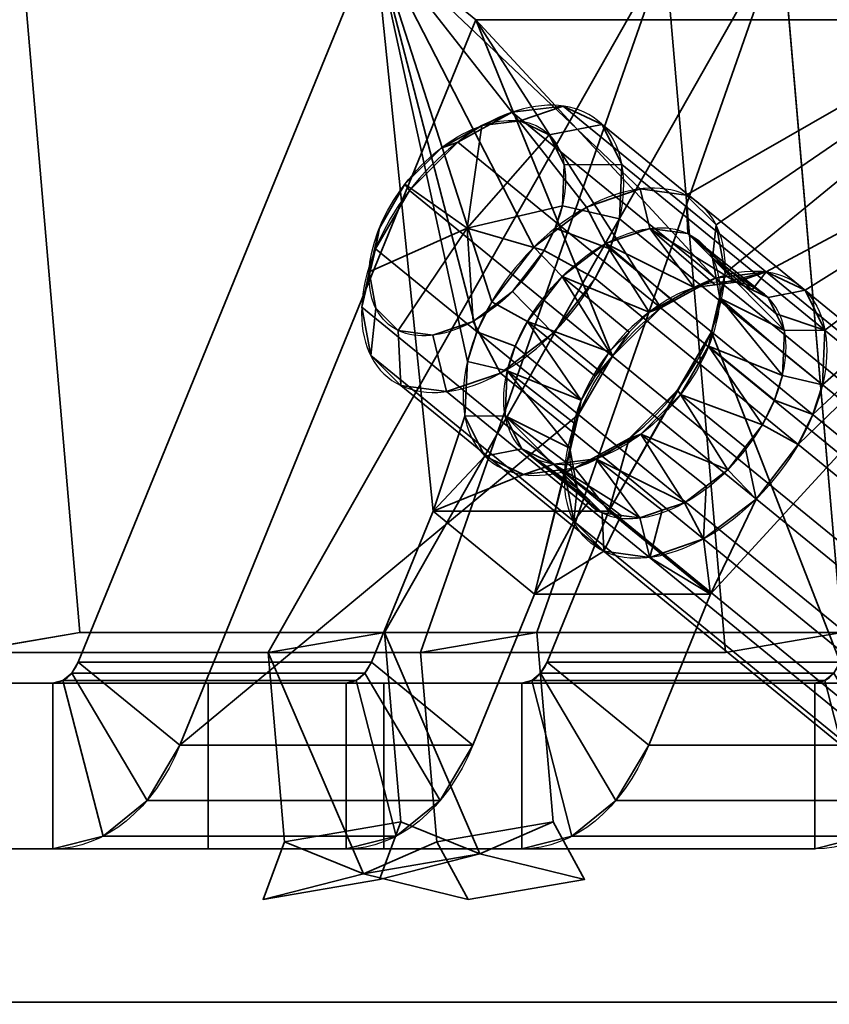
# Model space of a CAD drawing. Header units: millimetres. Extents: x -603 to 3703, y -120 to 193.
# Tile 268 of 656: x 442 to 452, y 174 to 186. Entities that reach past the tile are written whole.
import ezdxf

# ---------------------------------------------------------------- set-up
doc = ezdxf.new("R2010")
doc.units = ezdxf.units.MM
doc.layers.add('151', color=7, linetype='Continuous', true_color=0xffffff)

# ---------------------------------------------------------------- blocks, each defined once
blk = doc.blocks.new('UG_SURFACE_015')
at = {"layer": '151', "color": 252, "linetype": 'Continuous', "lineweight": 35}
for points in [[(446.514, 187.3, 2026.11), (442.941, 178.55, 2029.682), (446.477, 178.55, 2033.217), (447.221, 180.372, 2032.474)], [(442.941, 178.55, 2029.682), (446.514, 187.3, 2026.11), (447.738, 186.3, 2024.885), (444.166, 177.55, 2028.457)], [(446.514, 187.3, 2026.11), (447.635, 182.177, 2031.414), (447.751, 182.537, 2031.236)], [(447.751, 182.537, 2031.236), (447.929, 182.897, 2031.12), (446.514, 187.3, 2026.11)], [(446.514, 187.3, 2026.11), (449.071, 184.037, 2031.331), (449.721, 184.259, 2031.799)], [(446.514, 187.3, 2026.11), (447.221, 180.372, 2032.474), (447.605, 181.519, 2031.922), (447.635, 182.177, 2031.414)], [(449.721, 184.259, 2031.799), (450.275, 184.184, 2032.415), (455.706, 187.3, 2035.302), (446.514, 187.3, 2026.11)], [(446.514, 187.3, 2026.11), (448.437, 183.555, 2031.091), (449.071, 184.037, 2031.331)], [(447.929, 182.897, 2031.12), (448.437, 183.555, 2031.091), (446.514, 187.3, 2026.11)], [(456.931, 186.3, 2034.077), (447.738, 186.3, 2024.885), (446.514, 187.3, 2026.11), (455.706, 187.3, 2035.302)], [(450.275, 184.184, 2032.415), (450.637, 183.824, 2033.071), (455.706, 187.3, 2035.302)], [(450.745, 183.241, 2033.655), (450.579, 182.537, 2034.065), (452.134, 178.55, 2038.874), (455.706, 187.3, 2035.302)], [(455.706, 187.3, 2035.302), (450.637, 183.824, 2033.071), (450.745, 183.241, 2033.655)], [(449.386, 182.241, 2029.846), (448.976, 181.537, 2030.011), (444.166, 177.55, 2028.457), (447.738, 186.3, 2024.885)], [(447.738, 186.3, 2024.885), (449.969, 182.824, 2029.954), (449.386, 182.241, 2029.846)], [(447.738, 186.3, 2024.885), (450.625, 183.184, 2030.316), (449.969, 182.824, 2029.954)], [(451.241, 183.259, 2030.87), (450.625, 183.184, 2030.316), (447.738, 186.3, 2024.885), (456.931, 186.3, 2034.077)], [(456.931, 186.3, 2034.077), (453.359, 177.55, 2037.65), (449.823, 177.55, 2034.114), (450.567, 179.372, 2033.37)], [(456.931, 186.3, 2034.077), (450.567, 179.372, 2033.37), (451.118, 180.519, 2032.985), (451.626, 181.177, 2032.956)], [(456.931, 186.3, 2034.077), (451.709, 183.037, 2031.52), (451.241, 183.259, 2030.87)], [(456.931, 186.3, 2034.077), (451.626, 181.177, 2032.956), (451.804, 181.537, 2032.84)], [(456.931, 186.3, 2034.077), (451.95, 182.555, 2032.154), (451.709, 183.037, 2031.52)], [(451.804, 181.537, 2032.84), (451.92, 181.897, 2032.662), (456.931, 186.3, 2034.077)], [(451.92, 181.897, 2032.662), (451.95, 182.555, 2032.154), (456.931, 186.3, 2034.077)], [(449.301, 183.599, 2031.348), (449.838, 183.783, 2031.734), (449.721, 184.259, 2031.799), (449.071, 184.037, 2031.331)], [(449.838, 183.783, 2031.734), (450.295, 183.721, 2032.242), (450.275, 184.184, 2032.415), (449.721, 184.259, 2031.799)], [(450.295, 183.721, 2032.242), (450.594, 183.424, 2032.783), (450.637, 183.824, 2033.071), (450.275, 184.184, 2032.415)], [(448.779, 183.202, 2031.149), (449.301, 183.599, 2031.348), (449.071, 184.037, 2031.331), (448.437, 183.555, 2031.091)], [(449.838, 183.783, 2031.734), (449.301, 183.599, 2031.348), (450.37, 183.071, 2030.725)], [(450.295, 183.721, 2032.242), (449.838, 183.783, 2031.734), (450.878, 183.133, 2031.182)], [(449.838, 183.783, 2031.734), (450.624, 183.102, 2030.953), (450.878, 183.133, 2031.182)], [(450.37, 183.071, 2030.725), (450.624, 183.102, 2030.953), (449.838, 183.783, 2031.734)], [(450.594, 183.424, 2032.783), (450.295, 183.721, 2032.242), (451.264, 182.949, 2031.718)], [(450.295, 183.721, 2032.242), (451.071, 183.041, 2031.45), (451.264, 182.949, 2031.718)], [(450.878, 183.133, 2031.182), (451.071, 183.041, 2031.45), (450.295, 183.721, 2032.242)], [(450.594, 183.424, 2032.783), (450.683, 182.943, 2033.265), (450.745, 183.241, 2033.655), (450.637, 183.824, 2033.071)], [(449.829, 182.774, 2030.426), (449.301, 183.599, 2031.348), (448.779, 183.202, 2031.149)], [(449.301, 183.599, 2031.348), (450.099, 182.922, 2030.575), (450.37, 183.071, 2030.725)], [(449.829, 182.774, 2030.426), (450.099, 182.922, 2030.575), (449.301, 183.599, 2031.348)], [(448.36, 182.659, 2031.174), (448.779, 183.202, 2031.149), (448.437, 183.555, 2031.091), (447.929, 182.897, 2031.12)], [(450.683, 182.943, 2033.265), (450.594, 183.424, 2032.783), (451.462, 182.552, 2032.241)], [(450.594, 183.424, 2032.783), (451.363, 182.751, 2031.98), (451.462, 182.552, 2032.241)], [(451.264, 182.949, 2031.718), (451.363, 182.751, 2031.98), (450.594, 183.424, 2032.783)], [(450.624, 183.102, 2030.953), (450.37, 183.071, 2030.725), (450.625, 183.184, 2030.316), (451.241, 183.259, 2030.87)], [(450.683, 182.943, 2033.265), (450.546, 182.362, 2033.603), (450.579, 182.537, 2034.065), (450.745, 183.241, 2033.655)], [(451.241, 183.259, 2030.87), (450.878, 183.133, 2031.182), (450.624, 183.102, 2030.953)], [(451.071, 183.041, 2031.45), (450.878, 183.133, 2031.182), (451.241, 183.259, 2030.87)], [(451.241, 183.259, 2030.87), (451.709, 183.037, 2031.52), (451.264, 182.949, 2031.718), (451.071, 183.041, 2031.45)], [(449.347, 182.293, 2030.337), (448.779, 183.202, 2031.149), (448.36, 182.659, 2031.174)], [(448.779, 183.202, 2031.149), (449.588, 182.533, 2030.381), (449.829, 182.774, 2030.426)], [(449.347, 182.293, 2030.337), (449.588, 182.533, 2030.381), (448.779, 183.202, 2031.149)], [(449.969, 182.824, 2029.954), (450.625, 183.184, 2030.316), (450.37, 183.071, 2030.725), (450.099, 182.922, 2030.575)], [(451.363, 182.751, 2031.98), (451.264, 182.949, 2031.718), (451.709, 183.037, 2031.52), (451.95, 182.555, 2032.154)], [(448.213, 182.362, 2031.269), (448.36, 182.659, 2031.174), (447.929, 182.897, 2031.12), (447.751, 182.537, 2031.236)], [(450.099, 182.922, 2030.575), (449.829, 182.774, 2030.426), (449.969, 182.824, 2029.954)], [(450.546, 182.362, 2033.603), (450.683, 182.943, 2033.265), (451.438, 182.009, 2032.66)], [(450.683, 182.943, 2033.265), (451.45, 182.28, 2032.45), (451.438, 182.009, 2032.66)], [(451.462, 182.552, 2032.241), (451.45, 182.28, 2032.45), (450.683, 182.943, 2033.265)], [(449.386, 182.241, 2029.846), (449.969, 182.824, 2029.954), (449.829, 182.774, 2030.426), (449.588, 182.533, 2030.381)], [(448.36, 182.659, 2031.174), (448.213, 182.362, 2031.269), (449.009, 181.712, 2030.473)], [(448.36, 182.659, 2031.174), (449.178, 182.002, 2030.405), (449.347, 182.293, 2030.337)], [(449.009, 181.712, 2030.473), (449.178, 182.002, 2030.405), (448.36, 182.659, 2031.174)], [(451.95, 182.555, 2032.154), (451.462, 182.552, 2032.241), (451.363, 182.751, 2031.98)], [(447.751, 182.537, 2031.236), (447.635, 182.177, 2031.414), (448.117, 182.065, 2031.416), (448.213, 182.362, 2031.269)], [(449.342, 180.372, 2034.595), (448.598, 178.55, 2035.339), (452.134, 178.55, 2038.874), (450.579, 182.537, 2034.065)], [(449.342, 180.372, 2034.595), (450.579, 182.537, 2034.065), (450.17, 181.832, 2034.23)], [(449.588, 182.533, 2030.381), (449.347, 182.293, 2030.337), (449.386, 182.241, 2029.846)], [(450.546, 182.362, 2033.603), (450.208, 181.781, 2033.739), (450.17, 181.832, 2034.23), (450.579, 182.537, 2034.065)], [(451.45, 182.28, 2032.45), (451.462, 182.552, 2032.241), (451.95, 182.555, 2032.154), (451.92, 181.897, 2032.662)], [(449.009, 181.712, 2030.473), (448.213, 182.362, 2031.269), (448.117, 182.065, 2031.416)], [(449.386, 182.241, 2029.846), (449.347, 182.293, 2030.337), (449.178, 182.002, 2030.405)], [(451.196, 181.415, 2032.902), (450.208, 181.781, 2033.739), (450.546, 182.362, 2033.603)], [(450.546, 182.362, 2033.603), (451.342, 181.712, 2032.807), (451.196, 181.415, 2032.902)], [(451.438, 182.009, 2032.66), (451.342, 181.712, 2032.807), (450.546, 182.362, 2033.603)], [(448.093, 181.522, 2031.835), (448.117, 182.065, 2031.416), (447.635, 182.177, 2031.414), (447.605, 181.519, 2031.922)], [(449.178, 182.002, 2030.405), (449.009, 181.712, 2030.473), (448.976, 181.537, 2030.011), (449.386, 182.241, 2029.846)], [(451.92, 181.897, 2032.662), (451.438, 182.009, 2032.66), (451.45, 182.28, 2032.45)], [(448.873, 181.131, 2030.812), (448.117, 182.065, 2031.416), (448.093, 181.522, 2031.835)], [(448.117, 182.065, 2031.416), (448.941, 181.421, 2030.643), (449.009, 181.712, 2030.473)], [(448.873, 181.131, 2030.812), (448.941, 181.421, 2030.643), (448.117, 182.065, 2031.416)], [(451.342, 181.712, 2032.807), (451.438, 182.009, 2032.66), (451.92, 181.897, 2032.662), (451.804, 181.537, 2032.84)], [(450.17, 181.832, 2034.23), (449.586, 181.25, 2034.122), (449.342, 180.372, 2034.595)], [(450.208, 181.781, 2033.739), (449.727, 181.3, 2033.65), (449.586, 181.25, 2034.122), (450.17, 181.832, 2034.23)], [(448.81, 180.832, 2030.421), (448.976, 181.537, 2030.011), (449.009, 181.712, 2030.473), (448.941, 181.421, 2030.643)], [(449.727, 181.3, 2033.65), (450.208, 181.781, 2033.739), (450.777, 180.872, 2032.927)], [(450.208, 181.781, 2033.739), (450.986, 181.143, 2032.915), (450.777, 180.872, 2032.927)], [(451.196, 181.415, 2032.902), (450.986, 181.143, 2032.915), (450.208, 181.781, 2033.739)], [(451.804, 181.537, 2032.84), (451.626, 181.177, 2032.956), (451.196, 181.415, 2032.902), (451.342, 181.712, 2032.807)], [(448.445, 179.372, 2031.249), (447.702, 177.55, 2031.993), (444.166, 177.55, 2028.457), (448.976, 181.537, 2030.011)], [(447.846, 181.037, 2032.556), (447.605, 181.519, 2031.922), (447.221, 180.372, 2032.474)], [(448.291, 181.124, 2032.358), (448.093, 181.522, 2031.835), (447.605, 181.519, 2031.922), (447.846, 181.037, 2032.556)], [(448.093, 181.522, 2031.835), (448.291, 181.124, 2032.358), (448.961, 180.65, 2031.293)], [(448.093, 181.522, 2031.835), (448.917, 180.89, 2031.052), (448.873, 181.131, 2030.812)], [(448.961, 180.65, 2031.293), (448.917, 180.89, 2031.052), (448.093, 181.522, 2031.835)], [(448.445, 179.372, 2031.249), (448.976, 181.537, 2030.011), (448.81, 180.832, 2030.421)], [(448.941, 181.421, 2030.643), (448.873, 181.131, 2030.812), (448.81, 180.832, 2030.421)], [(450.986, 181.143, 2032.915), (451.196, 181.415, 2032.902), (451.626, 181.177, 2032.956), (451.118, 180.519, 2032.985)], [(449.727, 181.3, 2033.65), (449.185, 181.003, 2033.351), (448.93, 180.89, 2033.76), (449.586, 181.25, 2034.122)], [(449.342, 180.372, 2034.595), (449.586, 181.25, 2034.122), (448.93, 180.89, 2033.76)], [(450.254, 180.474, 2032.729), (449.185, 181.003, 2033.351), (449.727, 181.3, 2033.65)], [(449.727, 181.3, 2033.65), (450.515, 180.673, 2032.828), (450.254, 180.474, 2032.729)], [(450.777, 180.872, 2032.927), (450.515, 180.673, 2032.828), (449.727, 181.3, 2033.65)], [(448.677, 180.941, 2032.894), (448.291, 181.124, 2032.358), (447.846, 181.037, 2032.556), (448.314, 180.814, 2033.206)], [(448.291, 181.124, 2032.358), (448.677, 180.941, 2032.894), (449.26, 180.353, 2031.834)], [(448.291, 181.124, 2032.358), (449.111, 180.501, 2031.564), (448.961, 180.65, 2031.293)], [(449.26, 180.353, 2031.834), (449.111, 180.501, 2031.564), (448.291, 181.124, 2032.358)], [(448.81, 180.832, 2030.421), (448.873, 181.131, 2030.812), (448.917, 180.89, 2031.052)], [(451.118, 180.519, 2032.985), (450.777, 180.872, 2032.927), (450.986, 181.143, 2032.915)], [(447.221, 180.372, 2032.474), (448.314, 180.814, 2033.206), (447.846, 181.037, 2032.556)], [(449.185, 181.003, 2033.351), (448.677, 180.941, 2032.894), (448.314, 180.814, 2033.206), (448.93, 180.89, 2033.76)], [(449.717, 180.291, 2032.342), (448.677, 180.941, 2032.894), (449.185, 181.003, 2033.351)], [(449.185, 181.003, 2033.351), (449.986, 180.383, 2032.535), (449.717, 180.291, 2032.342)], [(450.254, 180.474, 2032.729), (449.986, 180.383, 2032.535), (449.185, 181.003, 2033.351)], [(448.93, 180.89, 2033.76), (448.314, 180.814, 2033.206), (447.221, 180.372, 2032.474), (449.342, 180.372, 2034.595)], [(448.677, 180.941, 2032.894), (449.489, 180.322, 2032.088), (449.26, 180.353, 2031.834)], [(449.717, 180.291, 2032.342), (449.489, 180.322, 2032.088), (448.677, 180.941, 2032.894)], [(448.917, 180.89, 2031.052), (448.961, 180.65, 2031.293), (448.918, 180.25, 2031.005), (448.81, 180.832, 2030.421)], [(450.515, 180.673, 2032.828), (450.777, 180.872, 2032.927), (451.118, 180.519, 2032.985), (450.485, 180.037, 2032.745)], [(448.81, 180.832, 2030.421), (448.918, 180.25, 2031.005), (448.445, 179.372, 2031.249)], [(448.918, 180.25, 2031.005), (448.961, 180.65, 2031.293), (449.111, 180.501, 2031.564)], [(450.485, 180.037, 2032.745), (450.254, 180.474, 2032.729), (450.515, 180.673, 2032.828)], [(449.111, 180.501, 2031.564), (449.26, 180.353, 2031.834), (449.28, 179.89, 2031.661), (448.918, 180.25, 2031.005)], [(450.567, 179.372, 2033.37), (450.485, 180.037, 2032.745), (451.118, 180.519, 2032.985)], [(449.835, 179.814, 2032.277), (449.717, 180.291, 2032.342), (449.986, 180.383, 2032.535)], [(449.986, 180.383, 2032.535), (450.254, 180.474, 2032.729), (450.485, 180.037, 2032.745), (449.835, 179.814, 2032.277)], [(447.702, 177.55, 2031.993), (448.445, 179.372, 2031.249), (447.221, 180.372, 2032.474), (446.477, 178.55, 2033.217)], [(449.342, 180.372, 2034.595), (447.221, 180.372, 2032.474), (448.445, 179.372, 2031.249), (450.567, 179.372, 2033.37)], [(448.598, 178.55, 2035.339), (449.342, 180.372, 2034.595), (450.567, 179.372, 2033.37), (449.823, 177.55, 2034.114)], [(449.28, 179.89, 2031.661), (449.26, 180.353, 2031.834), (449.489, 180.322, 2032.088)], [(449.489, 180.322, 2032.088), (449.717, 180.291, 2032.342), (449.835, 179.814, 2032.277), (449.28, 179.89, 2031.661)], [(448.918, 180.25, 2031.005), (449.28, 179.89, 2031.661), (448.445, 179.372, 2031.249)], [(449.835, 179.814, 2032.277), (450.485, 180.037, 2032.745), (450.567, 179.372, 2033.37)], [(450.567, 179.372, 2033.37), (448.445, 179.372, 2031.249), (449.28, 179.89, 2031.661), (449.835, 179.814, 2032.277)], [(446.477, 178.55, 2033.217), (442.941, 178.55, 2029.682), (442.863, 178.417, 2029.761), (446.398, 178.417, 2033.296)], [(444.166, 177.55, 2028.457), (443.772, 176.885, 2028.852), (442.863, 178.417, 2029.761), (442.941, 178.55, 2029.682)], [(446.477, 178.55, 2033.217), (446.398, 178.417, 2033.296), (447.307, 176.885, 2032.387), (447.702, 177.55, 2031.993)], [(452.134, 178.55, 2038.874), (448.598, 178.55, 2035.339), (448.519, 178.417, 2035.418), (452.055, 178.417, 2038.953)], [(449.823, 177.55, 2034.114), (449.428, 176.885, 2034.509), (448.519, 178.417, 2035.418), (448.598, 178.55, 2035.339)], [(446.398, 178.417, 2033.296), (442.863, 178.417, 2029.761), (442.756, 178.33, 2029.867), (446.292, 178.33, 2033.403)], [(442.756, 178.33, 2029.867), (442.863, 178.417, 2029.761), (443.772, 176.885, 2028.852), (443.24, 176.451, 2029.383)], [(446.398, 178.417, 2033.296), (446.292, 178.33, 2033.403), (446.775, 176.451, 2032.919), (447.307, 176.885, 2032.387)], [(452.055, 178.417, 2038.953), (448.519, 178.417, 2035.418), (448.413, 178.33, 2035.524), (451.949, 178.33, 2039.06)], [(449.428, 176.885, 2034.509), (448.897, 176.451, 2035.04), (448.413, 178.33, 2035.524), (448.519, 178.417, 2035.418)], [(452.055, 178.417, 2038.953), (451.949, 178.33, 2039.06), (452.432, 176.451, 2038.576), (452.964, 176.885, 2038.044)], [(446.628, 178.3, 2037.309), (444.507, 178.3, 2035.188), (422.636, 178.3, 2049.987), (431.828, 178.3, 2059.18)], [(444.507, 178.3, 2035.188), (446.171, 178.3, 2033.524), (442.635, 178.3, 2029.988), (422.636, 178.3, 2049.987)], [(442.635, 176.3, 2029.988), (422.636, 176.3, 2049.987), (422.636, 178.3, 2049.987), (442.635, 178.3, 2029.988)], [(431.828, 178.3, 2059.18), (451.828, 178.3, 2039.181), (448.292, 178.3, 2035.645), (446.628, 178.3, 2037.309)], [(451.828, 178.3, 2039.181), (431.828, 178.3, 2059.18), (431.828, 176.3, 2059.18), (451.828, 176.3, 2039.181)], [(446.292, 178.33, 2033.403), (442.756, 178.33, 2029.867), (442.635, 178.3, 2029.988), (446.171, 178.3, 2033.524)], [(442.635, 178.3, 2029.988), (442.756, 178.33, 2029.867), (443.24, 176.451, 2029.383), (442.635, 176.3, 2029.988)], [(446.171, 178.3, 2033.524), (444.507, 178.3, 2035.188), (444.507, 176.3, 2035.188), (446.171, 176.3, 2033.524)], [(446.628, 176.3, 2037.309), (444.507, 176.3, 2035.188), (444.507, 178.3, 2035.188), (446.628, 178.3, 2037.309)], [(446.171, 176.3, 2033.524), (446.775, 176.451, 2032.919), (446.292, 178.33, 2033.403), (446.171, 178.3, 2033.524)], [(448.292, 176.3, 2035.645), (446.628, 176.3, 2037.309), (446.628, 178.3, 2037.309), (448.292, 178.3, 2035.645)], [(451.949, 178.33, 2039.06), (448.413, 178.33, 2035.524), (448.292, 178.3, 2035.645), (451.828, 178.3, 2039.181)], [(448.292, 178.3, 2035.645), (448.413, 178.33, 2035.524), (448.897, 176.451, 2035.04), (448.292, 176.3, 2035.645)], [(451.828, 176.3, 2039.181), (452.432, 176.451, 2038.576), (451.949, 178.33, 2039.06), (451.828, 178.3, 2039.181)], [(447.307, 176.885, 2032.387), (443.772, 176.885, 2028.852), (444.166, 177.55, 2028.457), (447.702, 177.55, 2031.993)], [(452.964, 176.885, 2038.044), (449.428, 176.885, 2034.509), (449.823, 177.55, 2034.114), (453.359, 177.55, 2037.65)], [(446.775, 176.451, 2032.919), (443.24, 176.451, 2029.383), (443.772, 176.885, 2028.852), (447.307, 176.885, 2032.387)], [(452.432, 176.451, 2038.576), (448.897, 176.451, 2035.04), (449.428, 176.885, 2034.509), (452.964, 176.885, 2038.044)], [(446.171, 176.3, 2033.524), (442.635, 176.3, 2029.988), (443.24, 176.451, 2029.383), (446.775, 176.451, 2032.919)], [(451.828, 176.3, 2039.181), (448.292, 176.3, 2035.645), (448.897, 176.451, 2035.04), (452.432, 176.451, 2038.576)], [(431.828, 176.3, 2059.18), (422.636, 176.3, 2049.987), (444.507, 176.3, 2035.188), (446.628, 176.3, 2037.309)], [(422.636, 176.3, 2049.987), (442.635, 176.3, 2029.988), (446.171, 176.3, 2033.524), (444.507, 176.3, 2035.188)], [(446.628, 176.3, 2037.309), (448.292, 176.3, 2035.645), (451.828, 176.3, 2039.181), (431.828, 176.3, 2059.18)]]:
    blk.add_3dface(points, dxfattribs=at)
blk = doc.blocks.new('UG_SURFACE_016')
at = {"layer": '151', "color": 252, "linetype": 'Continuous', "lineweight": 35}
for points in [[(442.959, 178.91, 2029.664), (441.555, 178.668, 2031.068), (440.83, 187.106, 2031.794), (442.234, 187.348, 2030.39)], [(446.636, 178.91, 2033.341), (442.959, 178.91, 2029.664), (442.234, 187.348, 2030.39), (451.426, 187.348, 2039.582)], [(448.475, 178.91, 2035.179), (446.636, 178.91, 2033.341), (451.426, 187.348, 2039.582)], [(451.426, 187.348, 2039.582), (452.152, 178.91, 2038.857), (448.475, 178.91, 2035.179)], [(451.426, 187.348, 2039.582), (450.022, 187.106, 2040.986), (450.748, 178.668, 2040.26), (452.152, 178.91, 2038.857)], [(450.022, 187.106, 2040.986), (440.83, 187.106, 2031.794), (441.555, 178.668, 2031.068), (445.232, 178.668, 2034.745)], [(450.022, 187.106, 2040.986), (445.232, 178.668, 2034.745), (447.071, 178.668, 2036.583)], [(447.071, 178.668, 2036.583), (450.748, 178.668, 2040.26), (450.022, 187.106, 2040.986)], [(445.232, 178.668, 2034.745), (441.555, 178.668, 2031.068), (442.959, 178.91, 2029.664), (446.636, 178.91, 2033.341)], [(446.833, 176.627, 2033.145), (445.429, 176.385, 2034.549), (445.232, 178.668, 2034.745), (446.636, 178.91, 2033.341)], [(446.636, 178.91, 2033.341), (448.475, 178.91, 2035.179), (448.671, 176.627, 2034.983), (447.785, 176.238, 2034.03)], [(447.785, 176.238, 2034.03), (446.833, 176.627, 2033.145), (446.636, 178.91, 2033.341)], [(447.071, 178.668, 2036.583), (448.475, 178.91, 2035.179), (452.152, 178.91, 2038.857), (450.748, 178.668, 2040.26)], [(448.475, 178.91, 2035.179), (447.071, 178.668, 2036.583), (447.267, 176.385, 2036.387), (448.671, 176.627, 2034.983)], [(445.232, 178.668, 2034.745), (445.429, 176.385, 2034.549), (446.381, 175.997, 2035.434)], [(446.381, 175.997, 2035.434), (447.267, 176.385, 2036.387), (447.071, 178.668, 2036.583), (445.232, 178.668, 2034.745)], [(446.574, 175.932, 2032.767), (445.17, 175.69, 2034.171), (445.429, 176.385, 2034.549), (446.833, 176.627, 2033.145)], [(447.785, 176.238, 2034.03), (446.574, 175.932, 2032.767), (446.833, 176.627, 2033.145)], [(448.671, 176.627, 2034.983), (447.267, 176.385, 2036.387), (447.645, 175.69, 2036.645), (449.049, 175.932, 2035.242)], [(448.671, 176.627, 2034.983), (449.049, 175.932, 2035.242), (447.785, 176.238, 2034.03)], [(445.429, 176.385, 2034.549), (445.17, 175.69, 2034.171), (446.381, 175.997, 2035.434)], [(446.381, 175.997, 2035.434), (447.645, 175.69, 2036.645), (447.267, 176.385, 2036.387)], [(447.785, 176.238, 2034.03), (446.381, 175.997, 2035.434), (445.17, 175.69, 2034.171), (446.574, 175.932, 2032.767)], [(449.049, 175.932, 2035.242), (447.645, 175.69, 2036.645), (446.381, 175.997, 2035.434), (447.785, 176.238, 2034.03)]]:
    blk.add_3dface(points, dxfattribs=at)
blk = doc.blocks.new('UG_SURFACE_017')
at = {"layer": '151', "color": 252, "linetype": 'Continuous', "lineweight": 35}
for points in [[(448.792, 185.259, 2033.32), (448.176, 185.184, 2032.766), (447.811, 185.022, 2033.349), (448.273, 185.079, 2033.765)], [(455.218, 179.434, 2025.723), (448.176, 185.184, 2032.766), (448.792, 185.259, 2033.32), (455.834, 179.509, 2026.278)], [(449.26, 185.037, 2033.97), (448.792, 185.259, 2033.32), (448.273, 185.079, 2033.765), (448.624, 184.912, 2034.252)], [(455.834, 179.509, 2026.278), (448.792, 185.259, 2033.32), (449.26, 185.037, 2033.97), (456.302, 179.287, 2026.928)], [(448.176, 185.184, 2032.766), (447.52, 184.824, 2032.403), (447.319, 184.752, 2033.077), (447.811, 185.022, 2033.349)], [(454.562, 179.074, 2025.361), (447.52, 184.824, 2032.403), (448.176, 185.184, 2032.766), (455.218, 179.434, 2025.723)], [(447.811, 185.022, 2033.349), (447.319, 184.752, 2033.077), (446.881, 184.315, 2032.997), (447.634, 183.787, 2034.181)], [(448.624, 184.912, 2034.252), (448.273, 185.079, 2033.765), (447.811, 185.022, 2033.349), (447.634, 183.787, 2034.181)], [(449.5, 184.555, 2034.604), (449.26, 185.037, 2033.97), (448.624, 184.912, 2034.252), (448.804, 184.55, 2034.728)], [(456.302, 179.287, 2026.928), (449.26, 185.037, 2033.97), (449.5, 184.555, 2034.604), (456.543, 178.805, 2027.561)], [(447.634, 183.787, 2034.181), (448.782, 184.057, 2035.109), (448.804, 184.55, 2034.728), (448.624, 184.912, 2034.252)], [(447.52, 184.824, 2032.403), (446.936, 184.241, 2032.296), (446.881, 184.315, 2032.997), (447.319, 184.752, 2033.077)], [(453.978, 178.491, 2025.253), (446.936, 184.241, 2032.296), (447.52, 184.824, 2032.403), (454.562, 179.074, 2025.361)], [(449.471, 183.897, 2035.111), (449.5, 184.555, 2034.604), (448.804, 184.55, 2034.728), (448.782, 184.057, 2035.109)], [(456.543, 178.805, 2027.561), (449.5, 184.555, 2034.604), (449.471, 183.897, 2035.111), (456.513, 178.147, 2028.069)], [(446.881, 184.315, 2032.997), (446.574, 183.787, 2033.121), (446.45, 183.258, 2033.428), (447.634, 183.787, 2034.181)], [(446.936, 184.241, 2032.296), (446.526, 183.537, 2032.461), (446.574, 183.787, 2033.121), (446.881, 184.315, 2032.997)], [(453.569, 177.787, 2025.419), (446.526, 183.537, 2032.461), (446.936, 184.241, 2032.296), (453.978, 178.491, 2025.253)], [(448.562, 183.517, 2035.329), (448.695, 183.787, 2035.242), (448.782, 184.057, 2035.109), (447.634, 183.787, 2034.181)], [(449.355, 183.537, 2035.29), (449.471, 183.897, 2035.111), (448.782, 184.057, 2035.109), (448.695, 183.787, 2035.242)], [(456.397, 177.787, 2028.247), (456.513, 178.147, 2028.069), (449.471, 183.897, 2035.111), (449.355, 183.537, 2035.29)], [(446.526, 183.537, 2032.461), (446.361, 182.832, 2032.871), (446.45, 183.258, 2033.428), (446.574, 183.787, 2033.121)], [(446.45, 183.258, 2033.428), (446.53, 182.821, 2033.866), (446.802, 182.551, 2034.358), (447.634, 183.787, 2034.181)], [(446.802, 182.551, 2034.358), (447.218, 182.495, 2034.82), (447.705, 182.662, 2035.171), (447.634, 183.787, 2034.181)], [(447.705, 182.662, 2035.171), (448.181, 183.023, 2035.351), (448.562, 183.517, 2035.329), (447.634, 183.787, 2034.181)], [(448.695, 183.787, 2035.242), (448.562, 183.517, 2035.329), (449.177, 183.177, 2035.406), (449.355, 183.537, 2035.29)], [(453.403, 177.082, 2025.829), (446.361, 182.832, 2032.871), (446.526, 183.537, 2032.461), (453.569, 177.787, 2025.419)], [(448.669, 182.519, 2035.435), (449.177, 183.177, 2035.406), (448.562, 183.517, 2035.329), (448.181, 183.023, 2035.351)], [(449.355, 183.537, 2035.29), (449.177, 183.177, 2035.406), (456.219, 177.427, 2028.363), (456.397, 177.787, 2028.247)], [(446.361, 182.832, 2032.871), (446.469, 182.25, 2033.454), (446.53, 182.821, 2033.866), (446.45, 183.258, 2033.428)], [(456.219, 177.427, 2028.363), (449.177, 183.177, 2035.406), (448.669, 182.519, 2035.435), (455.711, 176.769, 2028.393)], [(448.035, 182.037, 2035.195), (448.669, 182.519, 2035.435), (448.181, 183.023, 2035.351), (447.705, 182.662, 2035.171)], [(453.511, 176.5, 2026.412), (446.469, 182.25, 2033.454), (446.361, 182.832, 2032.871), (453.403, 177.082, 2025.829)], [(446.469, 182.25, 2033.454), (446.831, 181.89, 2034.111), (446.802, 182.551, 2034.358), (446.53, 182.821, 2033.866)], [(447.385, 181.814, 2034.726), (448.035, 182.037, 2035.195), (447.705, 182.662, 2035.171), (447.218, 182.495, 2034.82)], [(446.831, 181.89, 2034.111), (447.385, 181.814, 2034.726), (447.218, 182.495, 2034.82), (446.802, 182.551, 2034.358)], [(455.711, 176.769, 2028.393), (448.669, 182.519, 2035.435), (448.035, 182.037, 2035.195), (455.078, 176.287, 2028.152)], [(453.873, 176.14, 2027.068), (446.831, 181.89, 2034.111), (446.469, 182.25, 2033.454), (453.511, 176.5, 2026.412)], [(455.078, 176.287, 2028.152), (448.035, 182.037, 2035.195), (447.385, 181.814, 2034.726), (454.427, 176.064, 2027.684)], [(454.427, 176.064, 2027.684), (447.385, 181.814, 2034.726), (446.831, 181.89, 2034.111), (453.873, 176.14, 2027.068)]]:
    blk.add_3dface(points, dxfattribs=at)
blk = doc.blocks.new('UG_SURFACE_073')
at = {"layer": '151', "color": 7, "linetype": 'Continuous', "lineweight": 35}
for points in [[(-470.8, 190.3, 2079.3), (-470.8, 174.45, 2079.3), (470.8, 174.45, 2079.3), (470.8, 190.3, 2079.3)], [(470.65, 190.3, 2079.15), (470.65, 174.45, 2079.15), (-470.65, 174.45, 2079.15), (-470.65, 190.3, 2079.15)], [(470.65, 174.45, 2079.15), (470.8, 174.45, 2079.3), (-470.8, 174.45, 2079.3), (-470.65, 174.45, 2079.15)]]:
    blk.add_3dface(points, dxfattribs=at)
blk = doc.blocks.new('UG_SURFACE_075')
at = {"layer": '151', "color": 14, "linetype": 'Continuous', "lineweight": 35}
for points in [[(465.65, 174.45, 2074.15), (-465.65, 174.45, 2074.15), (-465.65, 193.3, 2074.15), (465.65, 193.3, 2074.15)], [(-470.65, 190.3, 2079.15), (-470.65, 174.45, 2079.15), (470.65, 174.45, 2079.15), (470.65, 190.3, 2079.15)], [(465.65, 174.45, 2074.15), (470.65, 174.45, 2079.15), (-470.65, 174.45, 2079.15), (-465.65, 174.45, 2074.15)]]:
    blk.add_3dface(points, dxfattribs=at)
blk = doc.blocks.new('UG_SURFACE_076')
at = {"layer": '151', "color": 41, "linetype": 'Continuous', "lineweight": 35}
for points in [[(-465.65, 193.3, 2074.15), (-465.65, 178.3, 2074.15), (465.65, 178.3, 2074.15), (465.65, 193.3, 2074.15)], [(415.65, 193.3, 2024.15), (465.65, 193.3, 2074.15), (465.65, 178.3, 2074.15), (415.65, 178.3, 2024.15)], [(415.65, 178.3, 2024.15), (465.65, 178.3, 2074.15), (-465.65, 178.3, 2074.15), (-415.65, 178.3, 2024.15)]]:
    blk.add_3dface(points, dxfattribs=at)
blk = doc.blocks.new('UG_SURFACE_079')
at = {"layer": '151', "color": 41, "linetype": 'Continuous', "lineweight": 35}
for points in [[(465.65, 178.3, -4), (415.65, 178.3, -4), (415.65, 193.3, -4), (465.65, 193.3, -4)], [(415.65, 178.3, 2024.15), (465.65, 178.3, 2074.15), (465.65, 193.3, 2074.15), (415.65, 193.3, 2024.15)], [(415.65, 178.3, 2024.15), (415.65, 178.3, -4), (465.65, 178.3, -4), (465.65, 178.3, 2074.15)]]:
    blk.add_3dface(points, dxfattribs=at)

msp = doc.modelspace()

# ---------------------------------------------------------------- linework, layer by layer
at = {"layer": '151', "color": 252, "linetype": 'Continuous', "lineweight": -3, "true_color": 0x939598}
for p, q in [((442.234, 187.348, 2030.39), (442.959, 178.91, 2029.664)), ((442.941, 178.55, 2029.682), (446.514, 187.3, 2026.11)), ((451.426, 187.348, 2039.582), (452.152, 178.91, 2038.856)), ((450.748, 178.668, 2040.26), (450.022, 187.106, 2040.986)), ((447.738, 186.3, 2024.885), (444.166, 177.55, 2028.457)), ((446.477, 178.55, 2033.217), (447.221, 180.372, 2032.474)), ((448.445, 179.372, 2031.249), (447.221, 180.372, 2032.474)), ((447.221, 180.372, 2032.474), (449.342, 180.372, 2034.595)), ((448.598, 178.55, 2035.339), (449.342, 180.372, 2034.595)), ((450.567, 179.372, 2033.37), (449.342, 180.372, 2034.595)), ((448.445, 179.372, 2031.249), (447.702, 177.55, 2031.993)), ((448.445, 179.372, 2031.249), (450.567, 179.372, 2033.37)), ((450.567, 179.372, 2033.37), (449.823, 177.55, 2034.114)), ((442.959, 178.91, 2029.664), (441.555, 178.668, 2031.068)), ((442.959, 178.91, 2029.664), (446.636, 178.91, 2033.341)), ((445.232, 178.668, 2034.745), (446.636, 178.91, 2033.341)), ((446.833, 176.627, 2033.145), (446.636, 178.91, 2033.341)), ((447.071, 178.668, 2036.583), (448.475, 178.91, 2035.179)), ((448.475, 178.91, 2035.179), (452.152, 178.91, 2038.856)), ((448.475, 178.91, 2035.179), (448.671, 176.627, 2034.983)), ((452.152, 178.91, 2038.856), (450.748, 178.668, 2040.26)), ((441.555, 178.668, 2031.068), (445.232, 178.668, 2034.745)), ((445.429, 176.385, 2034.549), (445.232, 178.668, 2034.745)), ((447.071, 178.668, 2036.583), (447.267, 176.385, 2036.387)), ((447.071, 178.668, 2036.583), (450.748, 178.668, 2040.26)), ((442.941, 178.55, 2029.682), (446.477, 178.55, 2033.217)), ((448.598, 178.55, 2035.339), (452.134, 178.55, 2038.874)), ((-465.65, 178.3, 2074.15), (465.65, 178.3, 2074.15)), ((465.65, 178.3, 2074.15), (415.65, 178.3, 2024.15)), ((415.65, 178.3, 2024.15), (465.65, 178.3, 2074.15)), ((465.65, 178.3, -4), (415.65, 178.3, -4)), ((422.636, 178.3, 2049.987), (442.635, 178.3, 2029.988)), ((431.828, 178.3, 2059.18), (451.828, 178.3, 2039.18)), ((442.635, 178.3, 2029.988), (446.171, 178.3, 2033.524)), ((444.507, 178.3, 2035.188), (444.507, 176.3, 2035.188)), ((444.507, 178.3, 2035.188), (446.628, 178.3, 2037.309)), ((444.507, 178.3, 2035.188), (446.171, 178.3, 2033.524)), ((446.628, 178.3, 2037.309), (448.292, 178.3, 2035.645)), ((446.628, 178.3, 2037.309), (446.628, 176.3, 2037.309)), ((448.292, 178.3, 2035.645), (451.828, 178.3, 2039.18)), ((444.166, 177.55, 2028.457), (447.702, 177.55, 2031.993)), ((449.823, 177.55, 2034.114), (453.359, 177.55, 2037.65)), ((445.429, 176.385, 2034.549), (446.833, 176.627, 2033.145)), ((446.574, 175.932, 2032.767), (446.833, 176.627, 2033.145)), ((447.267, 176.385, 2036.387), (448.671, 176.627, 2034.983)), ((448.671, 176.627, 2034.983), (449.049, 175.932, 2035.242)), ((445.17, 175.69, 2034.171), (445.429, 176.385, 2034.549)), ((447.267, 176.385, 2036.387), (447.645, 175.69, 2036.645)), ((442.635, 176.3, 2029.988), (422.636, 176.3, 2049.987)), ((451.828, 176.3, 2039.18), (431.828, 176.3, 2059.18)), ((442.635, 176.3, 2029.988), (446.171, 176.3, 2033.524)), ((442.635, 176.3, 2029.988), (446.171, 176.3, 2033.524)), ((444.507, 176.3, 2035.188), (446.628, 176.3, 2037.309)), ((446.171, 176.3, 2033.524), (444.507, 176.3, 2035.188)), ((444.507, 176.3, 2035.188), (446.628, 176.3, 2037.309)), ((446.381, 175.997, 2035.434), (447.785, 176.238, 2034.03)), ((447.785, 176.238, 2034.03), (446.574, 175.932, 2032.767)), ((448.292, 176.3, 2035.645), (446.628, 176.3, 2037.309)), ((449.049, 175.932, 2035.242), (447.785, 176.238, 2034.03)), ((448.292, 176.3, 2035.645), (451.828, 176.3, 2039.18)), ((446.381, 175.997, 2035.434), (445.17, 175.69, 2034.171)), ((447.645, 175.69, 2036.645), (446.381, 175.997, 2035.434)), ((445.17, 175.69, 2034.171), (446.574, 175.932, 2032.767)), ((447.645, 175.69, 2036.645), (449.049, 175.932, 2035.242)), ((-470.8, 174.45, 2079.3), (470.8, 174.45, 2079.3)), ((-470.65, 174.45, 2079.15), (470.65, 174.45, 2079.15)), ((-470.65, 174.45, 2079.15), (470.65, 174.45, 2079.15)), ((-465.65, 174.45, 2074.15), (465.65, 174.45, 2074.15))]:
    msp.add_line(p, q, dxfattribs=at)
at = {"layer": '151', "color": 252, "linetype": 'Continuous', "lineweight": -3, "true_color": 0x939598, "extrusion": (0.612372, -0.5, -0.612372)}
for centre, radius in [((425.469, 1749.313, -1062.951), 2), ((425.469, 1749.313, -1060.951), 2), ((425.469, 1749.313, -1059.301), 1.65), ((425.469, 1749.313, -1051.451), 3.5)]:
    msp.add_circle(centre, radius, dxfattribs=at)
at = {"layer": '151', "color": 252, "linetype": 'Continuous', "lineweight": -3, "true_color": 0x939598, "extrusion": (-0.612372, 0.5, 0.612372)}
for centre, radius in [((-425.469, 1749.313, 1063.451), 1.5), ((-425.469, 1749.313, 1060.601), 1.65), ((-425.469, 1749.313, 1058.951), 2)]:
    msp.add_circle(centre, radius, dxfattribs=at)
at = {"layer": '151', "color": 252, "linetype": 'Continuous', "lineweight": -3, "true_color": 0x939598, "extrusion": (0.707107, 6.12323e-17, 0.707107)}
for centre in [(178.8, 1122.428, 1748.409), (178.8, 1122.428, 1753.409), (178.8, 1122.428, 1756.409), (178.8, 1122.428, 1761.409)]:
    msp.add_arc(centre, 0.5, 180, 240, dxfattribs=at)
at = {"layer": '151', "color": 252, "linetype": 'Continuous', "lineweight": -3, "true_color": 0x939598, "extrusion": (-0.707107, -6.12323e-17, -0.707107)}
for centre in [(-178.8, 1122.428, -1748.409), (-178.8, 1122.428, -1753.409), (-178.8, 1122.428, -1756.409), (-178.8, 1122.428, -1761.409)]:
    msp.add_arc(centre, 2.5, 300, 0, dxfattribs=at)

# ---------------------------------------------------------------- block references
at = {"layer": '151', "color": 252, "linetype": 'Continuous', "lineweight": -3, "true_color": 0x939598}
for name in ['UG_SURFACE_073', 'UG_SURFACE_075', 'UG_SURFACE_076', 'UG_SURFACE_079', 'UG_SURFACE_015', 'UG_SURFACE_016', 'UG_SURFACE_017']:
    msp.add_blockref(name, (0, 0), dxfattribs=at)

doc.saveas('drawing.dxf')
